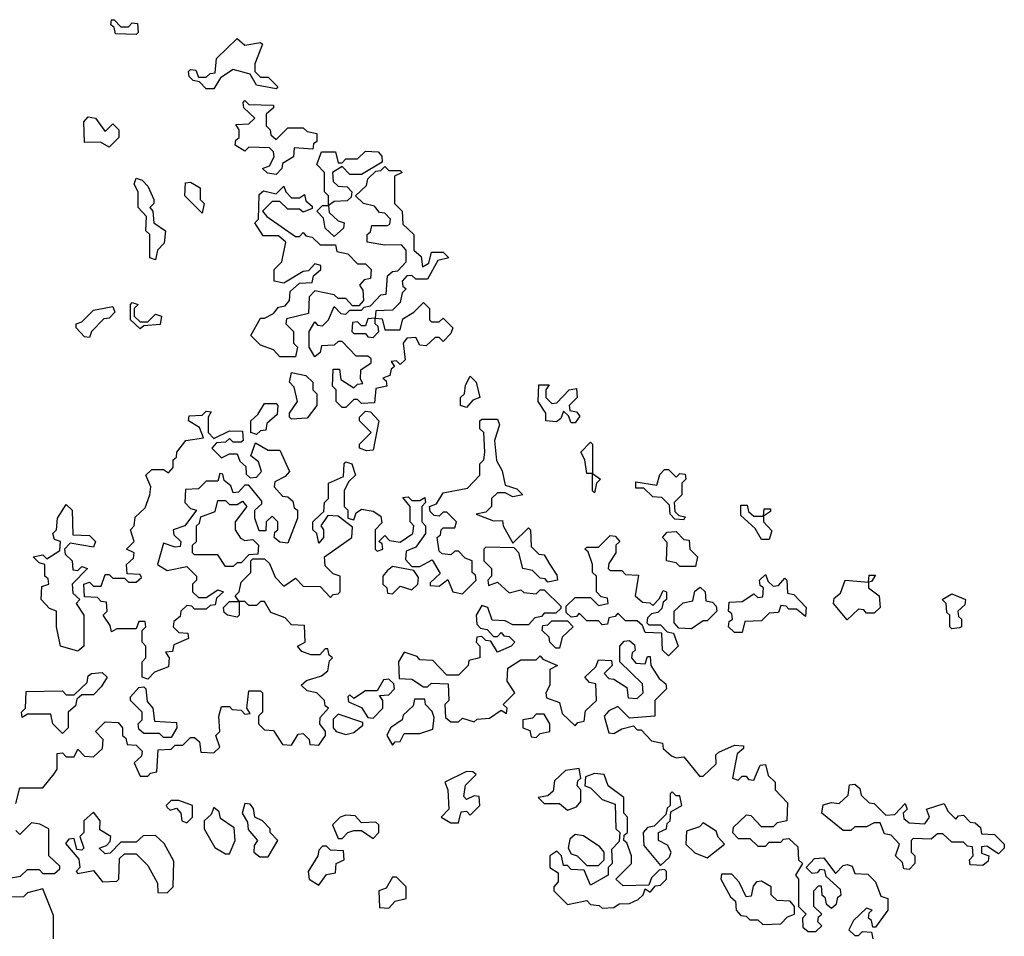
# Model space of a CAD drawing. Extents: x 2029662 to 2246637, y 225654 to 401419.
# Tile 287 of 349: x 2193425 to 2195960, y 294468 to 296828. Entities that reach past the tile are written whole.
import ezdxf

# ---------------------------------------------------------------- set-up
doc = ezdxf.new("R2010")
doc.units = 0

msp = doc.modelspace()

# ---------------------------------------------------------------- linework, layer by layer
at = {"layer": '0CON20XD'}
for points in [[(2193725, 296790), (2193671.7, 296791.7), (2193668.3, 296808.3), (2193660, 296815), (2193661.7, 296828.3), (2193668.3, 296828.3), (2193685, 296810), (2193705, 296810), (2193715, 296820), (2193728.3, 296818.3), (2193730, 296795), (2193725, 296790)], [(2194085, 296650), (2194035, 296660), (2194018.3, 296688.3), (2193975, 296700), (2193941.7, 296678.3), (2193925, 296650), (2193905, 296650), (2193888.3, 296668.3), (2193871.7, 296671.7), (2193861.7, 296681.7), (2193860, 296695), (2193865, 296700), (2193878.3, 296698.3), (2193885, 296680), (2193905, 296680), (2193915, 296690), (2193928.3, 296691.7), (2193931.7, 296728.3), (2193985, 296780), (2194005, 296762.5), (2194045, 296770), (2194050, 296765), (2194030, 296715), (2194030, 296695), (2194045, 296680), (2194065, 296680), (2194090, 296655), (2194085, 296650)], [(2194085, 296430), (2194063, 296433), (2194050, 296445), (2194068.3, 296451.7), (2194080, 296475), (2194078.3, 296488.3), (2194068.3, 296498.3), (2194015, 296500), (2194005, 296490), (2193980, 296505), (2193981.7, 296518.3), (2193990, 296525), (2193990, 296545), (2193981.7, 296558.3), (2194015, 296560), (2194030, 296575), (2194001.7, 296601.7), (2194000, 296615), (2194005, 296620), (2194015, 296610), (2194078.3, 296608.3), (2194078.3, 296601.7), (2194060, 296585), (2194060, 296555), (2194070, 296545), (2194071.7, 296531.7), (2194085, 296520), (2194115, 296550), (2194155, 296550), (2194165, 296540), (2194190, 296535), (2194190, 296515), (2194181.7, 296508.3), (2194180, 296495), (2194131.7, 296498.3), (2194130, 296475), (2194101.7, 296458.3), (2194100, 296445), (2194085, 296430)], [(2193655, 296500), (2193633, 296513), (2193591.7, 296511.7), (2193590, 296565), (2193601.7, 296578.3), (2193620, 296575), (2193645, 296540), (2193665, 296560), (2193680, 296545), (2193680, 296525), (2193655, 296500)], [(2194235, 296270), (2194211.7, 296291.7), (2194207.5, 296317.5), (2194190, 296335), (2194205, 296350), (2194220, 296350), (2194220, 296375), (2194210, 296385), (2194210, 296435), (2194190, 296455), (2194201.7, 296488.3), (2194238.3, 296488.3), (2194245, 296460), (2194255, 296460), (2194265, 296470), (2194295, 296470), (2194315, 296490), (2194348.3, 296488.3), (2194357, 296477), (2194358.3, 296461.7), (2194305, 296430), (2194275, 296430), (2194255, 296450), (2194230, 296435), (2194231.7, 296411.7), (2194245, 296400), (2194268.3, 296398.3), (2194280, 296385), (2194278.3, 296371.7), (2194268.3, 296361.7), (2194235, 296360), (2194220, 296350), (2194221.7, 296331.7), (2194245, 296310), (2194260, 296305), (2194258.3, 296291.7), (2194235, 296270)], [(2194265, 295830), (2194255, 295830), (2194240, 295845), (2194240, 295875), (2194230, 295885), (2194231.7, 295928.3), (2194248.3, 295928.3), (2194251.7, 295901.7), (2194285, 295880), (2194295, 295890), (2194308.3, 295891.7), (2194302.5, 295902.5), (2194303, 295927), (2194330, 295945), (2194330, 295955), (2194321.7, 295961.7), (2194291.7, 295961.7), (2194255, 296000), (2194245, 296000), (2194235, 295990), (2194201.7, 295988.3), (2194198.3, 295971.7), (2194185, 295960), (2194170, 295985), (2194170, 296025), (2194185, 296050), (2194191.7, 296041.7), (2194205, 296040), (2194220, 296055), (2194235, 296090), (2194251.7, 296071.7), (2194265, 296070), (2194275, 296080), (2194305, 296080), (2194311.7, 296088.3), (2194328.3, 296091.7), (2194355, 296120), (2194368.3, 296121.7), (2194371.7, 296168.3), (2194385, 296180), (2194398.3, 296181.7), (2194420, 296205), (2194420, 296235), (2194408.3, 296248.3), (2194365, 296247.5), (2194320, 296255), (2194320, 296275), (2194328.3, 296281.7), (2194331.7, 296298.3), (2194371.7, 296298.3), (2194378.3, 296301.7), (2194380, 296315), (2194365, 296330), (2194351.7, 296331.7), (2194338.3, 296348.3), (2194310, 296355), (2194290, 296375), (2194318.3, 296401.7), (2194321.7, 296418.3), (2194341.7, 296438.3), (2194355, 296440), (2194365, 296450), (2194375, 296440), (2194405, 296440), (2194410, 296435), (2194390, 296425), (2194390, 296355), (2194410, 296335), (2194411.7, 296301.7), (2194440, 296275), (2194440, 296235), (2194458.3, 296218.3), (2194461.7, 296191.7), (2194478.3, 296201.7), (2194485, 296230), (2194515, 296230), (2194530, 296215), (2194501.7, 296208.3), (2194475, 296160), (2194445, 296160), (2194435, 296170), (2194421.7, 296168.3), (2194410, 296155), (2194411.7, 296141.7), (2194420, 296135), (2194410, 296125), (2194405, 296100), (2194385, 296080), (2194341.7, 296078.3), (2194340, 296060), (2194358.3, 296058.3), (2194365, 296030), (2194405, 296030), (2194411.7, 296058.3), (2194440, 296075), (2194465, 296100), (2194480, 296085), (2194480, 296055), (2194485, 296050), (2194505, 296050), (2194515, 296060), (2194540, 296035), (2194535, 296020), (2194515, 296000), (2194505, 296010), (2194495, 296010), (2194471.7, 295988.3), (2194455, 295990), (2194445, 296010), (2194421.7, 296008.3), (2194412.5, 295995), (2194417.5, 295952.5), (2194405, 295940), (2194395, 295950), (2194381.7, 295948.3), (2194390, 295935), (2194381.7, 295928.3), (2194378.3, 295911.7), (2194360, 295905), (2194368.3, 295898.3), (2194370, 295885), (2194341.7, 295878.3), (2194338.3, 295841.7), (2194305, 295840), (2194295, 295850), (2194285, 295850), (2194265, 295830)], [(2193775, 296210), (2193760, 296215), (2193760, 296275), (2193750, 296285), (2193751.7, 296321.7), (2193730, 296345), (2193730, 296385), (2193720, 296405), (2193725, 296420), (2193740, 296415), (2193755, 296400), (2193770, 296365), (2193770, 296355), (2193760, 296345), (2193767.5, 296335), (2193770, 296305), (2193800, 296285), (2193797, 296253), (2193780, 296235), (2193775, 296210)], [(2193895, 296330), (2193850, 296375), (2193851.7, 296408.3), (2193865, 296410), (2193890, 296395), (2193890, 296365), (2193900, 296355), (2193895, 296330)], [(2194135, 295960), (2194095, 295960), (2194078.3, 295978.3), (2194045, 295990), (2194020, 296015), (2194045, 296060), (2194055, 296060), (2194078.3, 296071.7), (2194091.7, 296088.3), (2194108.3, 296091.7), (2194120, 296105), (2194121.7, 296128.3), (2194145, 296150), (2194178.3, 296151.7), (2194181.7, 296168.3), (2194200, 296185), (2194200, 296195), (2194185, 296200), (2194168.3, 296181.7), (2194155, 296180), (2194105, 296150), (2194080, 296155), (2194080, 296185), (2194100, 296205), (2194110, 296255), (2194091.7, 296271.7), (2194051.7, 296271.7), (2194030, 296305), (2194040, 296315), (2194041.7, 296378.3), (2194052.5, 296387.5), (2194085, 296380), (2194105, 296400), (2194110, 296385), (2194125, 296370), (2194145, 296370), (2194158.3, 296378.3), (2194161.7, 296361.7), (2194178.3, 296348.3), (2194178.3, 296341.7), (2194155, 296332.5), (2194145, 296340), (2194115, 296340), (2194095, 296360), (2194075, 296360), (2194050, 296335), (2194061.7, 296321.7), (2194135, 296270), (2194145, 296270), (2194155, 296280), (2194161.7, 296271.7), (2194178.3, 296268.3), (2194198.3, 296248.3), (2194238.3, 296248.3), (2194241.7, 296231.7), (2194270, 296225), (2194295, 296200), (2194315, 296200), (2194330, 296185), (2194328.3, 296161.7), (2194311.7, 296158.3), (2194300, 296145), (2194308.3, 296131.7), (2194310, 296105), (2194298.3, 296091.7), (2194281.7, 296091.7), (2194265, 296110), (2194245, 296110), (2194235, 296120), (2194185, 296130), (2194170, 296115), (2194168.3, 296071.7), (2194111.7, 296058.3), (2194110, 296045), (2194130, 296025), (2194130, 295995), (2194140, 295985), (2194135, 295960)], [(2193605, 296010), (2193591.7, 296011.7), (2193570, 296035), (2193570, 296045), (2193585, 296050), (2193615, 296080), (2193665, 296090), (2193670, 296075), (2193655, 296060), (2193641.7, 296058.3), (2193610, 296025), (2193605, 296010)], [(2193735, 296032.5), (2193710, 296055), (2193710, 296095), (2193715, 296100), (2193730, 296095), (2193720, 296085), (2193720, 296065), (2193735, 296050), (2193755, 296050), (2193775, 296070), (2193790, 296065), (2193787, 296043), (2193745, 296040), (2193735, 296032.5)], [(2194335, 296010), (2194350, 296025), (2194348.3, 296038.3), (2194340, 296045), (2194340, 296060), (2194321.7, 296058.3), (2194315, 296040), (2194305, 296040), (2194295, 296050), (2194281.7, 296048.3), (2194280, 296025), (2194285, 296020), (2194315, 296020), (2194321.7, 296011.7), (2194335, 296010)], [(2194125, 295800), (2194120, 295805), (2194120, 295815), (2194140, 295845), (2194131.7, 295881.7), (2194120, 295895), (2194125, 295920), (2194161.7, 295911.7), (2194180, 295895), (2194180, 295875), (2194190, 295865), (2194190, 295835), (2194165, 295802.5), (2194125, 295800)], [(2194575, 295830), (2194560, 295835), (2194560, 295855), (2194570, 295865), (2194573, 295887), (2194585, 295910), (2194600, 295895), (2194610, 295855), (2194591.7, 295848.3), (2194575, 295830)], [(2194855, 295790), (2194845, 295790), (2194838.3, 295808.3), (2194825, 295820), (2194818.3, 295801.7), (2194807, 295793), (2194780, 295795), (2194780, 295815), (2194760, 295845), (2194761.7, 295888.3), (2194788.3, 295888.3), (2194780, 295875), (2194780, 295855), (2194795, 295840), (2194808.3, 295841.7), (2194840, 295875), (2194858.3, 295878.3), (2194860, 295855), (2194840, 295835), (2194841.7, 295821.7), (2194858.3, 295818.3), (2194867, 295807), (2194855, 295790)], [(2194035, 295760), (2194020, 295765), (2194020, 295795), (2194038.3, 295811.7), (2194055, 295840), (2194085, 295840), (2194090, 295835), (2194088.3, 295811.7), (2194061.7, 295788.3), (2194058.3, 295771.7), (2194045, 295770), (2194035, 295760)], [(2193755, 295130), (2193740, 295135), (2193740, 295175), (2193750, 295185), (2193750, 295215), (2193740, 295225), (2193740, 295255), (2193750, 295265), (2193748.3, 295278.3), (2193731.7, 295278.3), (2193725, 295260), (2193675, 295260), (2193661.7, 295251.7), (2193658.3, 295268.3), (2193640, 295295), (2193650, 295305), (2193648.3, 295328.3), (2193635, 295330), (2193625, 295340), (2193591.7, 295341.7), (2193590, 295375), (2193605, 295380), (2193615, 295370), (2193635, 295370), (2193645, 295400), (2193655, 295400), (2193665, 295390), (2193695, 295390), (2193705, 295380), (2193725, 295380), (2193738.3, 295391.7), (2193735, 295400), (2193701.7, 295401.7), (2193700, 295425), (2193718.3, 295441.7), (2193720, 295455), (2193700, 295465), (2193720, 295485), (2193710, 295515), (2193720, 295525), (2193722.5, 295547.5), (2193748.3, 295571.7), (2193760, 295605), (2193762.5, 295625), (2193750, 295655), (2193765, 295670), (2193795, 295670), (2193808.3, 295661.7), (2193820, 295675), (2193820, 295695), (2193828.3, 295701.7), (2193830, 295715), (2193852.5, 295745), (2193898.3, 295751.7), (2193888.3, 295778.3), (2193860, 295795), (2193861.7, 295808.3), (2193895, 295810), (2193905, 295820), (2193918.3, 295818.3), (2193910, 295805), (2193910, 295765), (2193925, 295750), (2193965, 295770), (2193998.3, 295768.3), (2194000, 295745), (2193995, 295740), (2193975, 295740), (2193965, 295750), (2193955, 295740), (2193931.7, 295738.3), (2193920, 295725), (2193945, 295700), (2193965, 295710), (2193985, 295710), (2193991.7, 295691.7), (2194007.5, 295677.5), (2194008.3, 295658.3), (2194018.3, 295648.3), (2194035, 295650), (2194047.5, 295665), (2194040, 295690), (2194020, 295705), (2194031.7, 295738.3), (2194065, 295720), (2194095, 295720), (2194120, 295665), (2194108.3, 295651.7), (2194081.7, 295638.3), (2194080, 295625), (2194101.7, 295601.7), (2194115, 295600), (2194128.3, 295588.3), (2194131.7, 295571.7), (2194140, 295565), (2194140, 295545), (2194115, 295480), (2194095, 295482.5), (2194080, 295495), (2194081.7, 295508.3), (2194090, 295515), (2194090, 295535), (2194075, 295550), (2194060, 295535), (2194058.3, 295511.7), (2194041.7, 295511.7), (2194030, 295545), (2194030, 295565), (2194048.3, 295581.7), (2194048.3, 295588.3), (2194015, 295630), (2194005, 295630), (2193988.3, 295611.7), (2193975, 295610), (2193968.3, 295628.3), (2193951.7, 295641.7), (2193948.3, 295658.3), (2193940, 295660), (2193935, 295640), (2193905, 295640), (2193885, 295620), (2193851.7, 295618.3), (2193850, 295585), (2193865, 295570), (2193880, 295565), (2193850, 295525), (2193820, 295515), (2193821.7, 295501.7), (2193840, 295485), (2193838.3, 295471.7), (2193825, 295470), (2193795, 295480), (2193780, 295425), (2193805, 295410), (2193855, 295420), (2193880, 295395), (2193880, 295385), (2193870, 295375), (2193870, 295355), (2193885, 295340), (2193905, 295340), (2193935, 295360), (2193950, 295355), (2193931.7, 295338.3), (2193928.3, 295321.7), (2193915, 295320), (2193905, 295310), (2193875, 295310), (2193868.3, 295318.3), (2193855, 295320), (2193840, 295305), (2193838.3, 295291.7), (2193821.7, 295278.3), (2193820, 295265), (2193835, 295250), (2193858.3, 295248.3), (2193860, 295235), (2193821.7, 295218.3), (2193818.3, 295201.7), (2193800, 295200), (2193810, 295185), (2193808.3, 295161.7), (2193771.7, 295148.3), (2193755, 295130)], [(2194318.3, 295718.3), (2194300, 295725), (2194300, 295735), (2194330, 295765), (2194300, 295795), (2194300, 295805), (2194315, 295820), (2194328.3, 295818.3), (2194350, 295795), (2194335, 295720), (2194318.3, 295718.3)], [(2193513.6, 294886.4), (2193521.7, 294898.3), (2193521.7, 294938.3), (2193535, 294940), (2193545, 294930), (2193565, 294930), (2193575, 294950), (2193591.7, 294931.7), (2193615, 294930), (2193638.3, 294951.7), (2193640, 294975), (2193620, 294995), (2193645, 295020), (2193678.3, 295018.3), (2193690, 295005), (2193690, 294985), (2193698.3, 294978.3), (2193701.7, 294961.7), (2193725, 294960), (2193740, 294945), (2193738.3, 294931.7), (2193720, 294915), (2193735, 294880), (2193755, 294880), (2193761.7, 294888.3), (2193778.3, 294891.7), (2193781.7, 294948.3), (2193815, 294950), (2193825, 294960), (2193845, 294960), (2193865, 294980), (2193875, 294980), (2193888.3, 294968.3), (2193891.7, 294941.7), (2193925, 294940), (2193940, 294955), (2193930, 294985), (2193940, 294995), (2193937.5, 295035), (2193945, 295060), (2193965, 295060), (2193971.7, 295051.7), (2193995, 295050), (2194005, 295040), (2194018.3, 295041.7), (2194010, 295055), (2194015, 295100), (2194045, 295100), (2194050, 295095), (2194050, 295045), (2194040, 295035), (2194040, 295015), (2194055, 295000), (2194078.3, 294998.3), (2194101.7, 294961.7), (2194125, 294960), (2194141.7, 294988.3), (2194155, 294990), (2194170, 294975), (2194171.7, 294961.7), (2194195, 294960), (2194212.5, 294985), (2194212.5, 294995), (2194197.5, 295015), (2194198.3, 295031.7), (2194220, 295055), (2194211.7, 295061.7), (2194210, 295075), (2194190, 295095), (2194165, 295100), (2194150, 295115), (2194163, 295127), (2194201.7, 295138.3), (2194218.3, 295151.7), (2194222.5, 295177.5), (2194230, 295185), (2194221.7, 295191.7), (2194218.3, 295208.3), (2194211.7, 295208.3), (2194197.5, 295192.5), (2194175, 295192.5), (2194151.7, 295201.7), (2194140, 295215), (2194160, 295225), (2194158.3, 295268.3), (2194125, 295270), (2194108.3, 295288.3), (2194071.7, 295301.7), (2194055, 295330), (2194045, 295330), (2194035, 295320), (2194015, 295320), (2194005, 295330), (2193990, 295330), (2193990, 295295), (2193985, 295290), (2193960, 295295), (2193951.7, 295301.7), (2193950, 295315), (2193965, 295330), (2193990, 295330), (2193980, 295345), (2193990, 295355), (2193995, 295380), (2194020, 295405), (2194020, 295435), (2194025, 295440), (2194055, 295440), (2194068.3, 295428.3), (2194083, 295393), (2194105, 295370), (2194135, 295390), (2194155, 295370), (2194198.3, 295368.3), (2194225, 295340), (2194231.7, 295348.3), (2194245, 295350), (2194250, 295355), (2194250, 295395), (2194231.7, 295401.7), (2194211.7, 295421.7), (2194210, 295445), (2194280, 295495), (2194281.7, 295521.7), (2194245, 295550), (2194218.3, 295551.7), (2194200, 295525), (2194207.5, 295515), (2194207.5, 295495), (2194195, 295480), (2194190, 295505), (2194180, 295515), (2194180, 295535), (2194200, 295555), (2194208.3, 295561.7), (2194210, 295585), (2194220, 295595), (2194220, 295635), (2194258.3, 295651.7), (2194260, 295685), (2194265, 295690), (2194280, 295685), (2194290, 295655), (2194271.7, 295638.3), (2194260, 295615), (2194260, 295575), (2194270, 295565), (2194270, 295545), (2194285, 295540), (2194291.7, 295558.3), (2194305, 295567.5), (2194335, 295562.5), (2194355, 295550), (2194357, 295533), (2194340, 295515), (2194340, 295465), (2194345, 295460), (2194360, 295465), (2194358.3, 295478.3), (2194350, 295485), (2194365, 295500), (2194377.5, 295487.5), (2194405, 295482.5), (2194437.5, 295505), (2194440, 295525), (2194430, 295535), (2194430, 295575), (2194411.7, 295598.3), (2194425, 295600), (2194435, 295590), (2194455, 295590), (2194468.3, 295598.3), (2194470, 295585), (2194460, 295575), (2194460, 295535), (2194470, 295525), (2194470, 295505), (2194445, 295470), (2194420, 295460), (2194418.3, 295438.3), (2194435, 295420), (2194455, 295420), (2194487, 295437), (2194507.5, 295402.5), (2194481.7, 295378.3), (2194481.7, 295371.7), (2194505, 295370), (2194527, 295387), (2194540, 295355), (2194565, 295350), (2194600, 295385), (2194598.3, 295398.3), (2194590, 295405), (2194590, 295435), (2194571.7, 295441.7), (2194555, 295460), (2194545, 295460), (2194535, 295450), (2194513, 295453), (2194505, 295460), (2194500, 295495), (2194508.3, 295501.7), (2194510, 295515), (2194515, 295520), (2194545, 295520), (2194550, 295535), (2194525, 295560), (2194515, 295560), (2194505, 295550), (2194491.7, 295551.7), (2194481.7, 295561.7), (2194480, 295575), (2194498.3, 295581.7), (2194515, 295610), (2194578.3, 295621.7), (2194610, 295655), (2194610, 295685), (2194620, 295695), (2194622.5, 295715), (2194620, 295765), (2194610, 295775), (2194610, 295795), (2194615, 295800), (2194655, 295800), (2194660, 295785), (2194647.5, 295745), (2194653, 295693), (2194667, 295667), (2194675, 295630), (2194705, 295620), (2194720, 295605), (2194695, 295600), (2194675, 295610), (2194655, 295610), (2194640, 295595), (2194640, 295575), (2194625, 295560), (2194600, 295555), (2194645, 295537.5), (2194668.3, 295538.3), (2194670, 295525), (2194695, 295480), (2194735, 295520), (2194740, 295515), (2194741.7, 295471.7), (2194761.7, 295451.7), (2194775, 295450), (2194790, 295425), (2194808.3, 295398.3), (2194810, 295385), (2194785, 295380), (2194778.3, 295388.3), (2194765, 295390), (2194745, 295410), (2194720, 295415), (2194710, 295455), (2194698.3, 295468.3), (2194625, 295470), (2194620, 295465), (2194620, 295435), (2194640, 295415), (2194640, 295395), (2194630, 295385), (2194631.7, 295371.7), (2194655, 295380), (2194685, 295352.5), (2194715, 295360), (2194723, 295353), (2194755, 295350), (2194765, 295360), (2194775, 295360), (2194818.3, 295318.3), (2194818.3, 295311.7), (2194805, 295300), (2194775, 295300), (2194768.3, 295291.7), (2194751.7, 295288.3), (2194735, 295270), (2194695, 295270), (2194675, 295280), (2194641.7, 295281.7), (2194630, 295315), (2194615, 295320), (2194600, 295295), (2194601.7, 295271.7), (2194611.7, 295261.7), (2194628.3, 295258.3), (2194645, 295240), (2194655, 295240), (2194665, 295250), (2194671.7, 295241.7), (2194685, 295240), (2194700, 295225), (2194690, 295215), (2194655, 295200), (2194638.3, 295228.3), (2194625, 295230), (2194615, 295240), (2194601.7, 295238.3), (2194600, 295225), (2194610, 295215), (2194610, 295185), (2194581.7, 295178.3), (2194580, 295165), (2194555, 295140), (2194525, 295140), (2194488.3, 295178.3), (2194455, 295180), (2194448.3, 295188.3), (2194415, 295200), (2194400, 295175), (2194401.7, 295131.7), (2194435, 295130), (2194465, 295110), (2194475, 295110), (2194485, 295120), (2194528.3, 295118.3), (2194530, 295075), (2194520, 295065), (2194521.7, 295031.7), (2194535, 295020), (2194555, 295020), (2194565, 295030), (2194595, 295020), (2194603, 295027), (2194635, 295030), (2194665, 295050), (2194678.3, 295041.7), (2194680, 295055), (2194670, 295065), (2194700, 295095), (2194680, 295125), (2194681.7, 295158.3), (2194715, 295180), (2194755, 295180), (2194765, 295190), (2194771.7, 295181.7), (2194810, 295165), (2194790, 295155), (2194790, 295115), (2194780, 295095), (2194781.7, 295081.7), (2194815, 295070), (2194821.7, 295041.7), (2194855, 295010), (2194861.7, 295018.3), (2194878.3, 295021.7), (2194881.7, 295048.3), (2194910, 295075), (2194908.3, 295118.3), (2194891.7, 295121.7), (2194880, 295135), (2194908.3, 295161.7), (2194915, 295180), (2194948.3, 295178.3), (2194950, 295165), (2194930, 295145), (2194941.7, 295131.7), (2194955, 295130), (2194988.3, 295108.3), (2194991.7, 295081.7), (2195015, 295080), (2195030, 295095), (2195028.3, 295118.3), (2194970, 295175), (2194970, 295215), (2194981.7, 295228.3), (2194995, 295230), (2195008.3, 295218.3), (2195010, 295205), (2195001.7, 295198.3), (2195000, 295185), (2195011.7, 295171.7), (2195035, 295170), (2195041.7, 295188.3), (2195048.3, 295188.3), (2195050, 295165), (2195071.7, 295131.7)], [(2194905, 295610), (2194900, 295615), (2194900, 295660), (2194885, 295660), (2194880, 295695), (2194870, 295715), (2194895, 295740), (2194900, 295735), (2194900, 295660), (2194920, 295645), (2194910, 295635), (2194905, 295610)], [(2195135, 295540), (2195111.7, 295541.7), (2195100, 295555), (2195098.3, 295578.3), (2195078.3, 295598.3), (2195055, 295600), (2195031.7, 295621.7), (2195011.7, 295621.7), (2195011.7, 295638.3), (2195065, 295630), (2195073, 295657), (2195085, 295670), (2195095, 295670), (2195115, 295650), (2195125, 295660), (2195138.3, 295658.3), (2195140, 295645), (2195130, 295635), (2195130, 295605), (2195110, 295585), (2195111.7, 295561.7), (2195121.7, 295551.7), (2195138.3, 295548.3), (2195135, 295540)], [(2193975, 295420), (2193955, 295420), (2193935, 295450), (2193875, 295450), (2193870, 295455), (2193870, 295475), (2193880, 295485), (2193880, 295525), (2193888.3, 295531.7), (2193891.7, 295548.3), (2193928.3, 295561.7), (2193935, 295590), (2193955, 295590), (2193965, 295580), (2193985, 295580), (2193998.3, 295588.3), (2194010, 295575), (2193980, 295535), (2193980, 295515), (2193993.3, 295493.3), (2194005, 295487.5), (2194025, 295490), (2194040, 295475), (2194038.3, 295451.7), (2194015, 295450), (2193995, 295430), (2193985, 295430), (2193975, 295420)], [(2193575, 295202.5), (2193530, 295215), (2193520, 295265), (2193520, 295305), (2193501.7, 295311.7), (2193480, 295335), (2193481.7, 295368.3), (2193500, 295375), (2193498.3, 295388.3), (2193490, 295395), (2193490, 295425), (2193475, 295430), (2193460, 295445), (2193485, 295450), (2193495, 295440), (2193528.3, 295461.7), (2193530, 295485), (2193515, 295490), (2193510, 295505), (2193520, 295515), (2193522.5, 295545), (2193545, 295580), (2193560, 295565), (2193561.7, 295501.7), (2193605, 295500), (2193620, 295485), (2193615, 295470), (2193555, 295480), (2193540, 295465), (2193541.7, 295451.7), (2193560, 295435), (2193561.7, 295411.7), (2193575, 295410), (2193585, 295420), (2193600, 295415), (2193560, 295375), (2193561.7, 295351.7), (2193580, 295335), (2193570, 295325), (2193590, 295295), (2193590, 295215), (2193575, 295202.5)], [(2195355, 295490), (2195335, 295490), (2195318.3, 295518.3), (2195281.7, 295551.7), (2195281.7, 295578.3), (2195298.3, 295578.3), (2195301.7, 295561.7), (2195315, 295550), (2195340, 295550), (2195341.7, 295568.3), (2195358.3, 295568.3), (2195358.3, 295561.7), (2195340, 295550), (2195340, 295535), (2195361.7, 295511.7), (2195355, 295490)], [(2195165, 295420), (2195125, 295420), (2195115, 295430), (2195090, 295435), (2195091.7, 295481.7), (2195080, 295495), (2195091.7, 295508.3), (2195115, 295510), (2195135, 295490), (2195148.3, 295488.3), (2195150, 295465), (2195170, 295445), (2195165, 295420)], [(2195095, 295190), (2195080, 295205), (2195078.3, 295248.3), (2195035, 295250), (2195028.3, 295268.3), (2195015, 295280), (2194985, 295280), (2194965, 295300), (2194958.3, 295291.7), (2194941.7, 295288.3), (2194938.3, 295271.7), (2194925, 295270), (2194915, 295280), (2194885, 295280), (2194865, 295300), (2194858.3, 295291.7), (2194845, 295290), (2194831.7, 295301.7), (2194831.7, 295318.3), (2194855, 295340), (2194895, 295340), (2194915, 295320), (2194940, 295325), (2194938.3, 295338.3), (2194921.7, 295341.7), (2194910, 295355), (2194910, 295395), (2194900, 295405), (2194900, 295425), (2194888.3, 295458.3), (2194880, 295465), (2194885, 295470), (2194915, 295470), (2194945, 295500), (2194958.3, 295498.3), (2194970, 295485), (2194960, 295475), (2194960, 295455), (2194941.7, 295428.3), (2194940, 295415), (2194945, 295410), (2194975, 295410), (2194985, 295400), (2195018.3, 295398.3), (2195010, 295345), (2195028.3, 295328.3), (2195047, 295327), (2195055, 295320), (2195072.5, 295337.5), (2195081.7, 295358.3), (2195090, 295355), (2195090, 295335), (2195081.7, 295328.3), (2195078.3, 295311.7), (2195068.3, 295301.7), (2195051.7, 295298.3), (2195041.7, 295288.3), (2195040, 295275), (2195045, 295270), (2195075, 295270), (2195091.7, 295251.7), (2195108.3, 295248.3), (2195120, 295215), (2195095, 295190)], [(2194385, 295350), (2194405, 295370), (2194435, 295360), (2194450, 295375), (2194451.7, 295391.7), (2194440, 295410), (2194385, 295420), (2194370.7, 295409.3), (2194360, 295395), (2194360, 295375), (2194370, 295365), (2194371.7, 295351.7), (2194385, 295350)], [(2195285, 295250), (2195265, 295250), (2195250, 295265), (2195251.7, 295278.3), (2195260, 295285), (2195258.3, 295298.3), (2195250, 295305), (2195251.7, 295328.3), (2195285, 295330), (2195315, 295350), (2195325, 295340), (2195338.3, 295341.7), (2195340, 295365), (2195331.7, 295371.7), (2195330, 295385), (2195345, 295400), (2195351.7, 295381.7), (2195365, 295370), (2195378.3, 295371.7), (2195395, 295390), (2195400, 295385), (2195401.7, 295351.7), (2195418.3, 295348.3), (2195450, 295315), (2195448.3, 295291.7), (2195425, 295310), (2195405, 295310), (2195398.3, 295318.3), (2195385, 295320), (2195378.3, 295301.7), (2195355, 295300), (2195335, 295280), (2195291.7, 295278.3), (2195285, 295250)], [(2195555, 295282.5), (2195520, 295325), (2195521.7, 295338.3), (2195538.3, 295351.7), (2195550, 295385), (2195610, 295380), (2195611.7, 295398.3), (2195628.3, 295398.3), (2195618.3, 295381.7), (2195610, 295380), (2195610, 295365), (2195637.5, 295345), (2195640, 295315), (2195625, 295300), (2195605, 295300), (2195598.3, 295308.3), (2195585, 295310), (2195555, 295282.5)], [(2195155, 295260), (2195121.7, 295261.7), (2195110, 295275), (2195110, 295305), (2195133, 295327), (2195158.3, 295331.7), (2195163, 295357), (2195176.7, 295366.7), (2195190, 295355), (2195191.7, 295331.7), (2195208.3, 295328.3), (2195218.3, 295318.3), (2195220, 295305), (2195195, 295280), (2195185, 295280), (2195155, 295260)], [(2195825, 295260), (2195820, 295265), (2195820, 295295), (2195811.7, 295301.7), (2195810, 295325), (2195800, 295335), (2195825, 295350), (2195860, 295335), (2195858.3, 295321.7), (2195840, 295305), (2195841.7, 295291.7), (2195850, 295285), (2195850, 295265), (2195845, 295262.5), (2195825, 295260)], [(2194815, 295210), (2194805, 295210), (2194790, 295225), (2194788.3, 295238.3), (2194770, 295255), (2194771.7, 295268.3), (2194785, 295270), (2194795, 295280), (2194835, 295280), (2194850, 295265), (2194821.7, 295238.3), (2194815, 295210)], [(2193535, 294990), (2193510, 295015), (2193505, 295040), (2193445, 295040), (2193431.7, 295031.7), (2193430, 295045), (2193440, 295055), (2193441.7, 295098.3), (2193535, 295100), (2193545, 295090), (2193565, 295090), (2193598.3, 295121.7), (2193601.7, 295138.3), (2193610, 295145), (2193637, 295147), (2193650, 295135), (2193635, 295110), (2193615, 295090), (2193585, 295090), (2193571.7, 295078.3), (2193568.3, 295061.7), (2193550, 295045), (2193550, 295005), (2193535, 294990)], [(2194335, 295030), (2194360, 295055), (2194360, 295075), (2194351.7, 295088.3), (2194375, 295090), (2194390, 295105), (2194388.3, 295118.3), (2194375, 295130), (2194361.7, 295128.3), (2194345, 295100), (2194315, 295100), (2194285, 295080), (2194275, 295090), (2194270, 295085), (2194271.7, 295071.7), (2194305, 295057.5), (2194321.7, 295031.7), (2194335, 295030)], [(2195071.7, 295131.7), (2195088.3, 295118.3), (2195090, 295105), (2195060, 295075), (2195060, 295035), (2194995, 295030), (2194965, 295060), (2194941.7, 295048.3), (2194930, 295035), (2194941.7, 294991.7), (2194955, 294990), (2194975, 295002.5), (2195005, 295010), (2195015, 295000), (2195025, 295000), (2195051.7, 294971.7), (2195080, 294965), (2195081.7, 294951.7), (2195103, 294933), (2195115, 294927.5), (2195135, 294930), (2195175, 294880), (2195185, 294880), (2195218.3, 294911.7), (2195217.5, 294935), (2195225, 294942.5), (2195265, 294960), (2195288.3, 294958.3), (2195288.3, 294951.7), (2195272.5, 294937.5), (2195260, 294875), (2195275, 294870), (2195285, 294880), (2195295, 294880), (2195301.7, 294871.7), (2195315, 294870), (2195331.7, 294908.3), (2195345, 294910), (2195351.7, 294881.7), (2195370, 294865), (2195370, 294845), (2195401.7, 294811.7), (2195400, 294765), (2195375, 294760), (2195365, 294750), (2195335, 294750), (2195308.3, 294778.3), (2195295, 294780), (2195261.7, 294748.3), (2195260, 294735), (2195275, 294720), (2195305, 294720), (2195325, 294700), (2195345, 294700), (2195355, 294710), (2195385, 294710), (2195391.7, 294718.3), (2195405, 294720), (2195428.3, 294698.3), (2195430, 294665), (2195440, 294655), (2195422.5, 294625), (2195430, 294615), (2195430, 294545), (2195450, 294525), (2195440, 294515), (2195441.7, 294491.7), (2195455, 294480), (2195475, 294480), (2195490, 294495), (2195480, 294505), (2195481.7, 294518.3), (2195490, 294525), (2195470, 294545), (2195470, 294585), (2195481.7, 294598.3), (2195488.3, 294598.3), (2195490, 294575), (2195498.3, 294568.3), (2195501.7, 294551.7), (2195515, 294540), (2195528.3, 294551.7), (2195531.7, 294568.3), (2195540, 294575), (2195538.3, 294588.3), (2195501.7, 294621.7), (2195498.3, 294638.3), (2195485, 294640), (2195478.3, 294631.7), (2195465, 294630), (2195450, 294645), (2195471.7, 294668.3), (2195495, 294670), (2195525, 294630), (2195545, 294650), (2195555, 294652.5), (2195568.3, 294648.3), (2195575, 294630), (2195608.3, 294628.3), (2195628.3, 294608.3), (2195641.7, 294571.7), (2195660, 294565), (2195660, 294535), (2195628.3, 294491.7), (2195621.7, 294491.7), (2195618.3, 294508.3), (2195610, 294515), (2195611.7, 294528.3), (2195620, 294535), (2195605, 294540), (2195571.7, 294508.3), (2195560, 294485), (2195575, 294470), (2195585, 294470), (2195595, 294480), (2195618.3, 294478.3), (2195621.7, 294461.7)], [(2193815, 294980), (2193795, 294980), (2193785, 294990), (2193745, 294990), (2193731.7, 295001.7), (2193730, 295015), (2193740, 295025), (2193740, 295045), (2193710, 295075), (2193710, 295085), (2193731.7, 295108.3), (2193745, 295110), (2193750, 295105), (2193753, 295073), (2193767.5, 295055), (2193771.7, 295021.7), (2193828.3, 295018.3), (2193830, 295005), (2193815, 294980)], [(2194385, 294960), (2194391.7, 294968.3), (2194405, 294970), (2194415, 294990), (2194455, 294990), (2194488.3, 295001.7), (2194491.7, 295031.7), (2194487, 295047), (2194470, 295065), (2194468.3, 295078.3), (2194441.7, 295078.3), (2194438.3, 295061.7), (2194412.5, 295037.5), (2194410, 295025), (2194380, 295005), (2194370, 294985), (2194385, 294960)], [(2194265, 294987.5), (2194285, 294992.5), (2194308.3, 295011.7), (2194308.3, 295018.3), (2194245, 295040), (2194232.5, 295027.5), (2194232.5, 295005), (2194240, 294995), (2194265, 294987.5)], [(2194755, 294980), (2194765, 294990), (2194790, 294995), (2194790, 295015), (2194775, 295040), (2194755, 295040), (2194745, 295030), (2194720, 295025), (2194720, 295005), (2194738.3, 294998.3), (2194741.7, 294981.7), (2194755, 294980)], [(2194835, 294792.5), (2194858.3, 294801.7), (2194870, 294815), (2194870, 294845), (2194860, 294855), (2194861.7, 294868.3), (2194870, 294875), (2194865, 294900), (2194830, 294895), (2194801.7, 294868.3), (2194798.3, 294841.7), (2194785, 294830), (2194760, 294825), (2194775, 294810), (2194815, 294810), (2194835, 294792.5)], [(2193415, 294810), (2193425, 294850), (2193485, 294850), (2193513.6, 294886.4)], [(2194555, 294760), (2194561.7, 294788.3), (2194575, 294790), (2194585, 294780), (2194610, 294805), (2194608.3, 294828.3), (2194595, 294830), (2194575, 294820), (2194568.3, 294828.3), (2194573, 294857), (2194600, 294885), (2194591.7, 294891.7), (2194575, 294892.5), (2194520, 294865), (2194527.5, 294845), (2194530, 294795), (2194510, 294775), (2194535, 294760), (2194555, 294760)], [(2194925, 294540), (2194955, 294542.5), (2194968.3, 294551.7), (2194995, 294552.5), (2195017, 294563), (2195030, 294575), (2195035, 294590), (2195048.3, 294581.7), (2195061.7, 294598.3), (2195075, 294600), (2195090, 294615), (2195090, 294635), (2195085, 294640), (2195071.7, 294638.3), (2195051.7, 294618.3), (2195045, 294600), (2194978.3, 294598.3), (2194960, 294615), (2195000, 294655), (2195000, 294675), (2194988.3, 294708.3), (2194980, 294715), (2194981.7, 294728.3), (2194990, 294735), (2194990, 294775), (2194980, 294785), (2194980, 294825), (2194940, 294855), (2194930, 294885), (2194905, 294887.5), (2194881.7, 294878.3), (2194880, 294855), (2194895, 294850), (2194925, 294820), (2194958.3, 294808.3), (2194960, 294745), (2194970, 294735), (2194968.3, 294711.7), (2194948.3, 294691.7), (2194950, 294655), (2194940, 294645), (2194940, 294625), (2194895, 294600), (2194878.3, 294638.3), (2194845, 294640), (2194835, 294650), (2194825, 294650), (2194820, 294675), (2194807.5, 294687.5), (2194790, 294675), (2194790, 294645), (2194811.7, 294631.7), (2194811.7, 294608.3), (2194800, 294595), (2194800, 294585), (2194835, 294550), (2194885, 294560), (2194895, 294550), (2194917, 294547), (2194925, 294540)], [(2195715, 294640), (2195701.7, 294641.7), (2195698.3, 294658.3), (2195680, 294675), (2195690, 294705), (2195668.3, 294728.3), (2195651.7, 294731.7), (2195640, 294760), (2195625, 294760), (2195605, 294750), (2195575, 294750), (2195565, 294740), (2195545, 294740), (2195490, 294785), (2195493.3, 294806.7), (2195515, 294812.5), (2195535, 294810), (2195558.3, 294831.7), (2195561.7, 294858.3), (2195575, 294860), (2195588.3, 294848.3), (2195591.7, 294831.7), (2195611.7, 294811.7), (2195625, 294810), (2195655, 294780), (2195678.3, 294781.7), (2195705, 294810), (2195710, 294795), (2195700, 294785), (2195701.7, 294771.7), (2195715, 294760), (2195755, 294757.5), (2195767.5, 294775), (2195760, 294795), (2195805, 294810), (2195815, 294790), (2195835, 294770), (2195841.7, 294778.3), (2195855, 294780), (2195871.7, 294761.7), (2195885, 294760), (2195898.3, 294748.3), (2195901.7, 294731.7), (2195935, 294730), (2195960, 294705), (2195960, 294695), (2195945, 294680), (2195915, 294700), (2195901.7, 294698.3), (2195901.7, 294681.7), (2195920, 294675), (2195918.3, 294661.7), (2195905, 294650), (2195871.7, 294651.7), (2195870, 294665), (2195880, 294675), (2195878.3, 294698.3), (2195865, 294700), (2195855, 294710), (2195825, 294710), (2195801.7, 294731.7), (2195788.3, 294731.7), (2195771.7, 294718.3), (2195725, 294720), (2195720, 294715), (2195720, 294685), (2195730, 294675), (2195730, 294655), (2195715, 294640)], [(2195075, 294650), (2195098.3, 294671.7), (2195102.5, 294685), (2195093, 294703), (2195070, 294715), (2195070, 294735), (2195090, 294745), (2195091.7, 294758.3), (2195100, 294765), (2195101.7, 294788.3), (2195130, 294805), (2195125, 294830), (2195115, 294830), (2195105, 294840), (2195100, 294835), (2195100, 294805), (2195091.7, 294798.3), (2195088.3, 294781.7), (2195058.3, 294751.7), (2195041.7, 294748.3), (2195030, 294735), (2195031.7, 294701.7), (2195075, 294650)], [(2193855, 294760), (2193870, 294775), (2193870, 294805), (2193835, 294817.5), (2193815, 294817.5), (2193802.5, 294805), (2193805, 294800), (2193812.5, 294792.5), (2193828.3, 294798.3), (2193840, 294785), (2193842.5, 294765), (2193855, 294760)], [(2193965, 294680), (2193980, 294715), (2193977, 294747), (2193941.7, 294771.7), (2193938.3, 294788.3), (2193925, 294800), (2193918.3, 294781.7), (2193900, 294765), (2193900, 294745), (2193927, 294697), (2193955, 294680), (2193965, 294680)], [(2194065, 294672.5), (2194090, 294715), (2194070, 294735), (2194070, 294745), (2194050, 294765), (2194030, 294775), (2194027, 294797), (2194018.3, 294808.3), (2194005, 294810), (2193997.5, 294785), (2194011.7, 294761.7), (2194013, 294743), (2194037.5, 294715), (2194028.3, 294701.7), (2194027.5, 294685), (2194043, 294673), (2194065, 294672.5)], [(2193805, 294580), (2193820, 294595), (2193821.7, 294661.7), (2193796.7, 294706.7), (2193775, 294727.5), (2193743, 294727), (2193725, 294710), (2193685, 294710), (2193658.3, 294681.7), (2193645, 294680), (2193630, 294695), (2193648.3, 294701.7), (2193658.3, 294711.7), (2193660, 294725), (2193631.7, 294741.7), (2193632.5, 294765), (2193615, 294787.5), (2193590, 294765), (2193590, 294735), (2193580, 294725), (2193590, 294695), (2193585, 294690), (2193571.7, 294691.7), (2193565, 294720), (2193551.7, 294718.3), (2193543, 294707), (2193577, 294667), (2193580, 294645), (2193570, 294635), (2193575, 294630), (2193615, 294637.5), (2193638.3, 294608.3), (2193675, 294610), (2193680, 294615), (2193681.7, 294668.3), (2193695, 294680), (2193725, 294680), (2193755, 294650), (2193780, 294605), (2193780.7, 294580.7), (2193805, 294580)], [(2194335, 294720), (2194350, 294735), (2194350, 294755), (2194341.7, 294761.7), (2194305, 294760), (2194288.3, 294778.3), (2194265, 294780), (2194250, 294775), (2194230, 294755), (2194245, 294720), (2194255, 294720), (2194270, 294735), (2194285, 294740), (2194305, 294740), (2194335, 294720)], [(2193393, 294617), (2193427, 294623), (2193445, 294640), (2193475, 294640), (2193485, 294630), (2193515, 294630), (2193528.3, 294641.7), (2193528.3, 294648.3), (2193500, 294675), (2193500, 294745), (2193477, 294757), (2193455, 294760), (2193425, 294730), (2193415, 294740)], [(2195195, 294670), (2195240, 294705), (2195223, 294723), (2195218.3, 294738.3), (2195185, 294760), (2195175, 294750), (2195141.7, 294738.3), (2195140, 294705), (2195163, 294683), (2195195, 294670)], [(2194915, 294650), (2194930, 294665), (2194930, 294685), (2194918.3, 294698.3), (2194877, 294727), (2194855, 294730), (2194841.7, 294718.3), (2194837.5, 294695), (2194845, 294680), (2194860, 294675), (2194885, 294650), (2194915, 294650)], [(2194195, 294600), (2194215, 294627.5), (2194238.3, 294631.7), (2194240, 294655), (2194260, 294665), (2194258.3, 294688.3), (2194225, 294690), (2194215, 294700), (2194205, 294700), (2194195, 294690), (2194192.5, 294675), (2194167.5, 294635), (2194170, 294615), (2194195, 294600)], [(2194375, 294540), (2194391.7, 294558.3), (2194420, 294565), (2194420, 294595), (2194395, 294620), (2194385, 294620), (2194368.3, 294591.7), (2194350, 294585), (2194351.7, 294541.7), (2194375, 294540)], [(2195338.3, 294498.3), (2195385, 294500), (2195401.7, 294518.3), (2195420, 294525), (2195420, 294545), (2195408.3, 294558.3), (2195375, 294560), (2195360, 294575), (2195360, 294595), (2195335, 294610), (2195321.7, 294608.3), (2195313, 294597), (2195308.3, 294571.7), (2195295, 294570), (2195277, 294607), (2195258.3, 294628.3), (2195231.7, 294628.3), (2195230, 294615), (2195255, 294570), (2195268.3, 294558.3), (2195270, 294535), (2195281.7, 294521.7), (2195295, 294520), (2195305, 294510), (2195325, 294510), (2195338.3, 294498.3)], [(2193511.7, 294461.7), (2193511.7, 294521.7), (2193485, 294590), (2193445, 294580), (2193435, 294570), (2193391.7, 294568.3)]]:
    msp.add_lwpolyline(points, dxfattribs=at)

doc.saveas('drawing.dxf')
